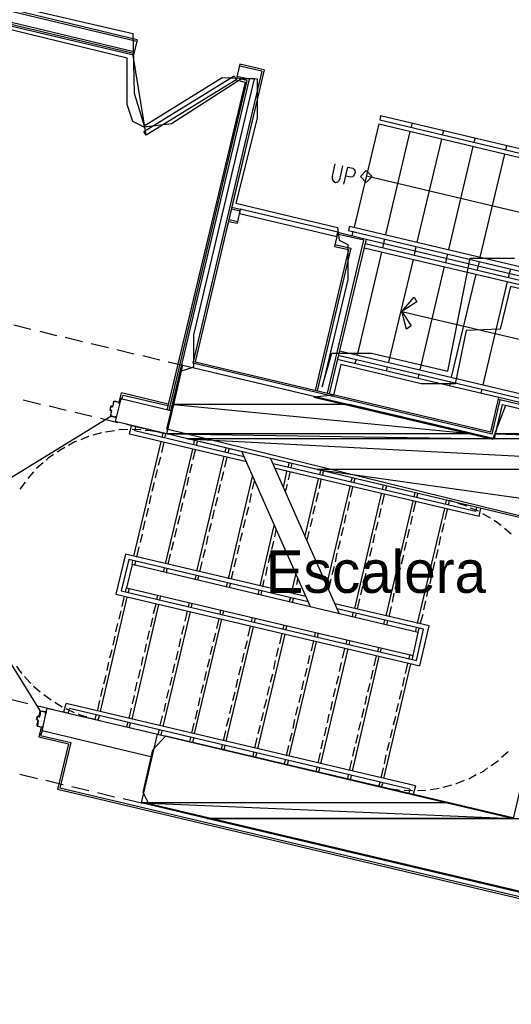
# Model space of a CAD drawing. Header units: feet. Extents: x -79 to 198, y -22 to 181.
# Tile 620 of 656: x 93 to 107, y 99 to 127. Entities that reach past the tile are written whole.
import ezdxf
from ezdxf.enums import TextEntityAlignment as Align

# ---------------------------------------------------------------- set-up
doc = ezdxf.new("R2010")
doc.units = ezdxf.units.FT
for name, color, linetype in [('A-AREA-COMUN', 252, 'CONTINUOUS'), ('A-AREA-UNIDAD', 30, 'CONTINUOUS'), ('A-LINEA', 7, 'CONTINUOUS'), ('A-MURO-CONCRETO', 8, 'CONTINUOUS'), ('A-NOMBRE-ESPACIO', 2, 'CONTINUOUS')]:
    doc.layers.add(name, color=color, linetype=linetype)

msp = doc.modelspace()

# ---------------------------------------------------------------- linework, layer by layer
at = {"layer": 'A-AREA-COMUN'}
for points in [[(108.992, 112.3378), (97.28, 115.2178), (97.68, 116.8533), (98.048, 116.9778), (98.048, 117.8844), (99.76, 125.1378), (99.392, 125.1378), (97.408, 123.8578), (96.64, 123.7689), (96.32, 123.9289), (96.16, 124.4089), (96.16, 125.7244), (92.64, 126.5778)], [(109.408, 101.6178), (96.768, 104.6044), (96.608, 104.9244), (96.88, 106.1333), (97.248, 106.5244), (107.072, 104.2133)]]:
    msp.add_lwpolyline(points, dxfattribs=at)
msp.add_lwpolyline([(109.088, 117.2089), (108.4, 117.4044), (108.512, 118.8978), (107.008, 119.2533), (106.72, 118.0444), (105.76, 118.0089), (105.44, 116.4978), (104.48, 116.4978), (102.208, 117.0489), (102, 116.1778), (101.44, 116.1244), (106.512, 114.9333), (106.88, 115.8933), (108.88, 115.4133)], close=True, dxfattribs=at)
at = {"layer": 'A-AREA-UNIDAD'}
msp.add_lwpolyline([(93.088, 127.1644), (96.32, 126.4178), (96.352, 124.7289), (96.64, 123.8044), (98.848, 125.1733), (99.84, 125.1378), (99.84, 124.0178), (99.232, 121.6178), (102.112, 120.9244), (102.16, 120.5689), (102.4, 120.4444), (102.4, 119.4489), (101.68, 116.4089), (101.952, 117.3689), (103.072, 117.3689), (105.232, 116.8533), (105.872, 120.0533), (107.12, 120.0533)], dxfattribs=at)
at = {"layer": 'A-LINEA'}
for p, q in [((96.4267, 126.1911), (92.7467, 127.0711)), ((96.44, 126.2444), (92.76, 127.1244)), ((96.3333, 125.8044), (92.6533, 126.6711)), ((96.3333, 125.8578), (92.6667, 126.7244)), ((96.3467, 125.8978), (92.68, 126.7778)), ((96.44, 126.2444), (96.3333, 125.8044)), ((96.3215, 125.7997), (96.6888, 123.5368)), ((99.3467, 125.5511), (99.24, 125.1111)), ((100.04, 125.3911), (99.3467, 125.5511)), ((99.9733, 125.3511), (99.3467, 125.4978)), ((99.9733, 125.3511), (98.0133, 117.0844)), ((100.04, 125.3911), (99.16, 121.6578)), ((99.5467, 125.0844), (97.3333, 115.7378)), ((99.6133, 125.1244), (97.3867, 115.7244)), ((99.5467, 125.0844), (99.2533, 125.1644)), ((99.6133, 125.1244), (99.2667, 125.2044)), ((99.92, 124.9111), (98.8667, 120.4311)), ((103.3333, 124.0978), (103.3067, 123.9778)), ((103.3333, 124.0978), (114.76, 121.3778)), ((103.28, 123.8578), (102.5867, 120.9378)), ((103.28, 123.8578), (114.4667, 121.1911)), ((103.3067, 123.9778), (114.6133, 121.2844)), ((104.2267, 123.8844), (104.2, 123.7644)), ((104.16, 123.6444), (103.4667, 120.7244)), ((105.12, 123.6711), (105.08, 123.5511)), ((105.0533, 123.4311), (104.36, 120.5111)), ((106.0133, 123.4578), (105.9733, 123.3378)), ((105.9467, 123.2178), (105.2533, 120.2978)), ((106.84, 123.0044), (106.1467, 120.0844)), ((106.8933, 123.2444), (106.8667, 123.1244)), ((102.9333, 122.3911), (112.6267, 120.0844)), ((99.16, 121.6578), (98.08, 117.1244)), ((99.3467, 121.3911), (99.1067, 121.4444)), ((99.12, 121.4978), (99.36, 121.4444)), ((99.36, 121.4444), (99.2667, 121.0444)), ((99.0267, 121.0978), (99.2667, 121.0444)), ((99.04, 121.1511), (99.28, 121.0978)), ((102.12, 120.7911), (102.0267, 120.3911)), ((102.12, 120.7911), (102.92, 120.5911)), ((102.4533, 120.9644), (102.4267, 120.8444)), ((102.4267, 120.8444), (110.6933, 118.8711)), ((102.4533, 120.9644), (110.8533, 118.9644)), ((102.5467, 120.8178), (102.52, 120.6844)), ((101.8267, 116.2311), (102.8533, 120.5644)), ((102.92, 120.5911), (101.88, 116.2178)), ((102.8533, 120.5644), (102.1067, 120.7378)), ((102.8933, 120.4711), (110.64, 118.6311)), ((102.92, 120.5911), (110.5467, 118.7778)), ((103.44, 120.6044), (103.3867, 120.3511)), ((102.4267, 120.2978), (101.48, 116.3111)), ((102.4933, 120.3378), (101.5333, 116.2978)), ((102.0267, 120.3911), (102.4267, 120.2978)), ((102.04, 120.4444), (102.4933, 120.3378)), ((103.36, 120.2311), (102.6667, 117.3111)), ((102.8667, 120.3511), (110.7333, 118.4844)), ((104.3333, 120.3911), (104.28, 120.1511)), ((104.2533, 120.0178), (103.56, 117.1111)), ((105.2267, 120.1778), (105.1733, 119.9378)), ((106.12, 119.9644), (106.0667, 119.7244)), ((105.1333, 119.8178), (104.44, 116.8978)), ((107.0133, 119.7511), (106.9467, 119.5111)), ((106.0267, 119.6044), (105.3333, 116.6844)), ((106.92, 119.3911), (106.2267, 116.4711)), ((92.9467, 118.1644), (93.4267, 118.0444)), ((92.9467, 118.1644), (93.4267, 118.0444)), ((93.68, 117.9911), (94.16, 117.8711)), ((93.68, 117.9911), (94.16, 117.8711)), ((94.4, 117.8178), (94.8933, 117.6978)), ((94.4, 117.8178), (94.8933, 117.6978)), ((95.1333, 117.6444), (95.6267, 117.5244)), ((95.1333, 117.6444), (95.6267, 117.5244)), ((95.8667, 117.4711), (96.3467, 117.3511)), ((95.8667, 117.4711), (96.3467, 117.3511)), ((102.1733, 117.4311), (112.96, 114.8711)), ((96.6, 117.2978), (97.08, 117.1778)), ((96.6, 117.2978), (97.08, 117.1778)), ((97.32, 117.1244), (97.7333, 117.0311)), ((97.32, 117.1244), (97.7333, 117.0311)), ((98.08, 117.1244), (106.4533, 115.1378)), ((106.68, 116.1111), (102.1067, 117.1911)), ((102.1333, 117.3111), (113.0533, 114.7244)), ((102.64, 117.1911), (102.6, 117.0711)), ((106.4933, 115.0711), (98.0133, 117.0844)), ((103.52, 116.9778), (103.4933, 116.8578)), ((104.4133, 116.7778), (104.3867, 116.6444)), ((105.3067, 116.5644), (105.28, 116.4444)), ((106.2, 116.3511), (106.1733, 116.2311)), ((93.2133, 116.0444), (93.7067, 115.9244)), ((93.2133, 116.0444), (93.7067, 115.9244)), ((95.9733, 116.0711), (95.8133, 115.4311)), ((95.9733, 116.0711), (95.8133, 115.4311)), ((95.9333, 115.9644), (96, 116.2444)), ((97.4267, 115.7244), (95.9733, 116.0711)), ((97.4267, 115.7244), (95.9733, 116.0711)), ((97.32, 115.9244), (96, 116.2444)), ((106.4533, 115.1378), (106.68, 116.1111)), ((106.4933, 115.0711), (106.72, 116.0444)), ((114.76, 114.1244), (106.6667, 116.0578)), ((114.8267, 114.1644), (106.68, 116.1111)), ((93.9467, 115.8711), (94.4267, 115.7511)), ((93.9467, 115.8711), (94.4267, 115.7511)), ((95.68, 115.8578), (95.6667, 115.7644)), ((95.68, 115.8578), (95.6667, 115.7644)), ((95.6667, 115.7511), (95.7067, 115.7511)), ((95.6667, 115.7511), (95.7067, 115.7511)), ((95.68, 115.7644), (95.68, 115.7644)), ((95.68, 115.7644), (95.68, 115.7644)), ((95.7067, 115.7378), (95.68, 115.5911)), ((95.7067, 115.7378), (95.68, 115.5911)), ((95.7333, 115.8578), (95.6933, 115.8711)), ((95.7333, 115.8578), (95.6933, 115.8711)), ((95.6933, 115.8578), (95.6933, 115.8578)), ((95.6933, 115.8578), (95.6933, 115.8578)), ((95.6933, 115.7378), (95.6933, 115.7378)), ((95.6933, 115.7378), (95.6933, 115.7378)), ((95.7195, 115.7265), (95.7046, 115.7506)), ((95.7195, 115.7265), (95.7046, 115.7506)), ((95.7333, 115.8711), (95.7333, 115.8711)), ((95.7333, 115.8711), (95.7333, 115.8711)), ((95.7354, 115.845), (95.7595, 115.8598)), ((95.7354, 115.845), (95.7595, 115.8598)), ((95.7733, 116.0044), (95.7467, 115.8711)), ((95.7733, 116.0044), (95.7467, 115.8711)), ((95.7867, 116.0044), (95.7867, 116.0044)), ((95.7867, 116.0044), (95.7867, 116.0044)), ((92.0775, 113.3648), (95.6926, 115.5856)), ((92.0775, 113.3648), (95.6926, 115.5856)), ((94.68, 115.6978), (95.16, 115.5778)), ((94.68, 115.6978), (95.16, 115.5778)), ((95.4, 115.5244), (95.8933, 115.4044)), ((95.4, 115.5244), (95.8933, 115.4044)), ((95.6933, 115.5911), (95.6933, 115.5911)), ((95.6933, 115.5911), (95.6933, 115.5911)), ((97.28, 115.0844), (95.8133, 115.4311)), ((97.28, 115.0844), (95.8133, 115.4311)), ((96.1733, 115.2044), (95.92, 115.1911)), ((96.1733, 115.2044), (95.92, 115.1911)), ((96.1333, 115.3511), (96.6267, 115.2311)), ((96.1333, 115.3511), (96.6267, 115.2311)), ((96.2267, 115.0711), (96.28, 115.3111)), ((96.2267, 115.0711), (96.28, 115.3111)), ((96.4, 115.2844), (96.28, 115.3111)), ((96.4, 115.2844), (96.28, 115.3111)), ((96.3733, 115.1644), (96.4, 115.2844)), ((96.3733, 115.1644), (96.4, 115.2844)), ((96.8667, 115.1778), (97.28, 115.0844)), ((96.8667, 115.1778), (97.28, 115.0844)), ((95.4267, 115.1111), (95.1867, 115.0444)), ((95.4267, 115.1111), (95.1867, 115.0444)), ((95.8, 115.1644), (95.5467, 115.1244)), ((95.8, 115.1644), (95.5467, 115.1244)), ((99.5333, 114.2844), (96.2267, 115.0711)), ((99.5333, 114.2844), (96.2267, 115.0711)), ((99.4667, 114.4311), (96.3733, 115.1644)), ((99.4667, 114.4311), (96.3733, 115.1644)), ((97.1733, 115.0978), (97.04, 115.1244)), ((97.1733, 115.0978), (97.04, 115.1244)), ((97.1467, 114.9778), (97.1733, 115.0978)), ((97.1467, 114.9778), (97.1733, 115.0978)), ((97.2267, 114.9644), (97.2533, 115.0844)), ((97.2267, 114.9644), (97.2533, 115.0844)), ((98.04, 114.7778), (98.0667, 114.8978)), ((98.04, 114.7778), (98.0667, 114.8978)), ((96.3467, 111.6178), (97.12, 114.8578)), ((96.3467, 111.6178), (97.12, 114.8578)), ((97.1333, 114.5511), (97.2, 114.8444)), ((97.1333, 114.5511), (97.2, 114.8444)), ((97.24, 111.4044), (98.0133, 114.6444)), ((97.24, 111.4044), (98.0133, 114.6444)), ((98.0267, 114.3511), (98.0933, 114.6311)), ((98.0267, 114.3511), (98.0933, 114.6311)), ((98.12, 114.7511), (98.1467, 114.8711)), ((98.12, 114.7511), (98.1467, 114.8711)), ((98.9333, 114.5644), (98.96, 114.6844)), ((98.9333, 114.5644), (98.96, 114.6844)), ((99.0133, 114.5378), (99.04, 114.6578)), ((99.0133, 114.5378), (99.04, 114.6578)), ((97.04, 114.1911), (97.1067, 114.4311)), ((97.04, 114.1911), (97.1067, 114.4311)), ((98.1333, 111.1911), (98.9067, 114.4444)), ((98.1333, 111.1911), (98.9067, 114.4444)), ((98.92, 114.1378), (98.9867, 114.4178)), ((98.92, 114.1378), (98.9867, 114.4178)), ((101.3467, 110.1778), (99.4, 114.5778)), ((101.3467, 110.1778), (99.4, 114.5778)), ((102.1733, 109.9778), (100.2267, 114.3778)), ((102.1733, 109.9778), (100.2267, 114.3778)), ((96.96, 113.8311), (97.0133, 114.0711)), ((96.96, 113.8311), (97.0133, 114.0711)), ((97.9333, 113.9778), (98, 114.2311)), ((97.9333, 113.9778), (98, 114.2311)), ((106.0267, 112.8844), (100.2933, 114.2311)), ((106.0267, 112.8844), (100.2933, 114.2311)), ((106.12, 112.7378), (100.36, 114.0978)), ((106.12, 112.7378), (100.36, 114.0978)), ((100.72, 114.1378), (100.7467, 114.2578)), ((100.72, 114.1378), (100.7467, 114.2578)), ((100.8, 114.1244), (100.8267, 114.2444)), ((100.8, 114.1244), (100.8267, 114.2444)), ((93.5067, 114.0044), (93.3467, 113.8178)), ((93.5067, 114.0044), (93.3467, 113.8178)), ((97.8533, 113.6178), (97.9067, 113.8578)), ((97.8533, 113.6178), (97.9067, 113.8578)), ((98.8267, 113.7644), (98.8933, 114.0178)), ((98.8267, 113.7644), (98.8933, 114.0178)), ((99.0267, 110.9778), (99.7067, 113.8711)), ((99.0267, 110.9778), (99.7067, 113.8711)), ((100.5867, 113.5644), (100.68, 114.0178)), ((100.5867, 113.5644), (100.68, 114.0178)), ((100.72, 113.7778), (100.7733, 113.9911)), ((100.72, 113.7778), (100.7733, 113.9911)), ((101.2, 112.1911), (101.5733, 113.8044)), ((101.2, 112.1911), (101.5733, 113.8044)), ((101.6, 113.5378), (101.6533, 113.7911)), ((101.6, 113.5378), (101.6533, 113.7911)), ((101.6133, 113.9244), (101.64, 114.0444)), ((101.6133, 113.9244), (101.64, 114.0444)), ((101.6933, 113.9111), (101.72, 114.0311)), ((101.6933, 113.9111), (101.72, 114.0311)), ((102.4933, 113.7111), (102.5333, 113.8444)), ((102.4933, 113.7111), (102.5333, 113.8444)), ((102.5733, 113.6978), (102.6133, 113.8178)), ((102.5733, 113.6978), (102.6133, 113.8178)), ((93.2667, 113.7111), (93.12, 113.5111)), ((93.2667, 113.7111), (93.12, 113.5111)), ((96.8667, 113.4578), (96.9333, 113.7111)), ((96.8667, 113.4578), (96.9333, 113.7111)), ((98.7467, 113.4044), (98.8, 113.6444)), ((98.7467, 113.4044), (98.8, 113.6444)), ((99.7067, 113.5111), (99.76, 113.7378)), ((99.7067, 113.5111), (99.76, 113.7378)), ((100.64, 113.4444), (100.6933, 113.6578)), ((100.64, 113.4444), (100.6933, 113.6578)), ((101.8133, 110.8044), (102.4667, 113.5911)), ((101.8133, 110.8044), (102.4667, 113.5911)), ((102.48, 113.2844), (102.5467, 113.5778)), ((102.48, 113.2844), (102.5467, 113.5778)), ((103.3867, 113.5111), (103.4133, 113.6311)), ((103.3867, 113.5111), (103.4133, 113.6311)), ((103.4667, 113.4844), (103.5067, 113.6044)), ((103.4667, 113.4844), (103.5067, 113.6044)), ((96.7867, 113.0978), (96.84, 113.3378)), ((96.7867, 113.0978), (96.84, 113.3378)), ((97.76, 113.2578), (97.8267, 113.4978)), ((97.76, 113.2578), (97.8267, 113.4978)), ((98.6533, 113.0444), (98.72, 113.2844)), ((98.6533, 113.0444), (98.72, 113.2844)), ((99.6267, 113.1378), (99.68, 113.3911)), ((99.6267, 113.1378), (99.68, 113.3911)), ((101.5067, 113.1644), (101.5733, 113.4178)), ((101.5067, 113.1644), (101.5733, 113.4178)), ((102.6, 110.1378), (103.36, 113.3778)), ((102.6, 110.1378), (103.36, 113.3778)), ((103.3733, 113.0844), (103.44, 113.3644)), ((103.3733, 113.0844), (103.44, 113.3644)), ((104.28, 113.2978), (104.3067, 113.4178)), ((104.28, 113.2978), (104.3067, 113.4178)), ((104.36, 113.2711), (104.3867, 113.3911)), ((104.36, 113.2711), (104.3867, 113.3911)), ((96.7067, 112.7378), (96.76, 112.9778)), ((96.7067, 112.7378), (96.76, 112.9778)), ((97.68, 112.8844), (97.7333, 113.1244)), ((97.68, 112.8844), (97.7333, 113.1244)), ((99.5333, 112.7778), (99.6, 113.0178)), ((99.5333, 112.7778), (99.6, 113.0178)), ((101.4267, 112.8044), (101.48, 113.0444)), ((101.4267, 112.8044), (101.48, 113.0444)), ((102.4, 112.9111), (102.4533, 113.1644)), ((102.4, 112.9111), (102.4533, 113.1644)), ((103.2933, 112.7111), (103.3467, 112.9644)), ((103.2933, 112.7111), (103.3467, 112.9644)), ((103.4933, 109.9244), (104.2533, 113.1778)), ((103.4933, 109.9244), (104.2533, 113.1778)), ((104.2667, 112.8711), (104.3333, 113.1511)), ((104.2667, 112.8711), (104.3333, 113.1511)), ((104.3733, 109.7111), (105.1467, 112.9644)), ((104.3733, 109.7111), (105.1467, 112.9644)), ((105.1733, 113.0844), (105.2, 113.2044)), ((105.1733, 113.0844), (105.2, 113.2044)), ((105.2533, 113.0578), (105.28, 113.1911)), ((105.2533, 113.0578), (105.28, 113.1911)), ((105.4133, 113.1511), (105.28, 113.1911)), ((105.4133, 113.1511), (105.28, 113.1911)), ((106.0267, 112.8844), (106.0533, 113.0044)), ((106.0267, 112.8844), (106.0533, 113.0044)), ((106.12, 112.7378), (106.1733, 112.9778)), ((106.12, 112.7378), (106.1733, 112.9778)), ((97.5867, 112.5244), (97.6533, 112.7644)), ((97.5867, 112.5244), (97.6533, 112.7644)), ((98.5733, 112.6711), (98.6267, 112.9244)), ((98.5733, 112.6711), (98.6267, 112.9244)), ((101.3467, 112.4444), (101.4, 112.6844)), ((101.3467, 112.4444), (101.4, 112.6844)), ((102.3067, 112.5511), (102.36, 112.7911)), ((102.3067, 112.5511), (102.36, 112.7911)), ((104.1867, 112.5111), (104.24, 112.7511)), ((104.1867, 112.5111), (104.24, 112.7511)), ((105.16, 112.6578), (105.2267, 112.9378)), ((105.16, 112.6578), (105.2267, 112.9378)), ((106.44, 112.6978), (106.2267, 112.8178)), ((106.44, 112.6978), (106.2267, 112.8178)), ((96.6133, 112.3644), (96.6667, 112.6178)), ((96.6133, 112.3644), (96.6667, 112.6178)), ((97.5067, 112.1511), (97.56, 112.4044)), ((97.5067, 112.1511), (97.56, 112.4044)), ((98.48, 112.3111), (98.5467, 112.5511)), ((98.48, 112.3111), (98.5467, 112.5511)), ((99.4533, 112.4178), (99.5067, 112.6578)), ((99.4533, 112.4178), (99.5067, 112.6578)), ((99.92, 110.7778), (100.32, 112.4844)), ((99.92, 110.7778), (100.32, 112.4844)), ((102.2267, 112.1911), (102.28, 112.4311)), ((102.2267, 112.1911), (102.28, 112.4311)), ((103.2, 112.3511), (103.2667, 112.5911)), ((103.2, 112.3511), (103.2667, 112.5911)), ((105.08, 112.2978), (105.1333, 112.5378)), ((105.08, 112.2978), (105.1333, 112.5378)), ((106.7467, 112.4844), (106.5467, 112.6311)), ((106.7467, 112.4844), (106.5467, 112.6311)), ((107.0267, 112.2444), (106.84, 112.4044)), ((107.0267, 112.2444), (106.84, 112.4044)), ((96.5333, 112.0044), (96.5867, 112.2444)), ((96.5333, 112.0044), (96.5867, 112.2444)), ((98.4, 111.9511), (98.4533, 112.1911)), ((98.4, 111.9511), (98.4533, 112.1911)), ((99.36, 112.0444), (99.4267, 112.2844)), ((99.36, 112.0444), (99.4267, 112.2844)), ((100.3333, 112.1644), (100.3733, 112.3644)), ((100.3333, 112.1644), (100.3733, 112.3644)), ((101.2533, 112.0711), (101.3067, 112.3111)), ((101.2533, 112.0711), (101.3067, 112.3111)), ((103.12, 111.9911), (103.1733, 112.2311)), ((103.12, 111.9911), (103.1733, 112.2311)), ((104.0933, 112.1378), (104.1467, 112.3778)), ((104.0933, 112.1378), (104.1467, 112.3778)), ((104.9867, 111.9244), (105.04, 112.1778)), ((104.9867, 111.9244), (105.04, 112.1778)), ((96.4267, 111.5911), (96.4933, 111.8844)), ((96.4267, 111.5911), (96.4933, 111.8844)), ((97.4133, 111.7911), (97.48, 112.0311)), ((97.4133, 111.7911), (97.48, 112.0311)), ((99.28, 111.6844), (99.3333, 111.9244)), ((99.28, 111.6844), (99.3333, 111.9244)), ((100.2533, 111.8044), (100.3067, 112.0444)), ((100.2533, 111.8044), (100.3067, 112.0444)), ((102.1333, 111.8178), (102.2, 112.0578)), ((102.1333, 111.8178), (102.2, 112.0578)), ((103.0267, 111.6178), (103.0933, 111.8578)), ((103.0267, 111.6178), (103.0933, 111.8578)), ((104.0133, 111.7778), (104.0667, 112.0178)), ((104.0133, 111.7778), (104.0667, 112.0178)), ((97.32, 111.3911), (97.3867, 111.6711)), ((97.32, 111.3911), (97.3867, 111.6711)), ((98.3067, 111.5778), (98.3733, 111.8178)), ((98.3067, 111.5778), (98.3733, 111.8178)), ((99.1867, 111.3111), (99.2533, 111.5644)), ((99.1867, 111.3111), (99.2533, 111.5644)), ((100.16, 111.4311), (100.2133, 111.6844)), ((100.16, 111.4311), (100.2133, 111.6844)), ((102.0533, 111.4578), (102.1067, 111.6978)), ((102.0533, 111.4578), (102.1067, 111.6978)), ((103.92, 111.4044), (103.9867, 111.6578)), ((103.92, 111.4044), (103.9867, 111.6578)), ((104.9067, 111.5644), (104.96, 111.8044)), ((104.9067, 111.5644), (104.96, 111.8044)), ((96.2933, 111.3778), (96.32, 111.4978)), ((96.2933, 111.3778), (96.32, 111.4978)), ((96.3733, 111.3511), (96.4, 111.4711)), ((96.3733, 111.3511), (96.4, 111.4711)), ((97.1867, 111.1644), (97.2133, 111.2844)), ((97.1867, 111.1644), (97.2133, 111.2844)), ((97.2667, 111.1378), (97.2933, 111.2711)), ((97.2667, 111.1378), (97.2933, 111.2711)), ((98.2133, 111.1778), (98.28, 111.4578)), ((98.2133, 111.1778), (98.28, 111.4578)), ((100.08, 111.0711), (100.1333, 111.3111)), ((100.08, 111.0711), (100.1333, 111.3111)), ((101.96, 111.0978), (102.0267, 111.3378)), ((101.96, 111.0978), (102.0267, 111.3378)), ((102.9467, 111.2578), (103, 111.4978)), ((102.9467, 111.2578), (103, 111.4978)), ((103.84, 111.0444), (103.8933, 111.2844)), ((103.84, 111.0444), (103.8933, 111.2844)), ((104.8133, 111.2044), (104.8667, 111.4444)), ((104.8133, 111.2044), (104.8667, 111.4444)), ((98.08, 110.9511), (98.1067, 111.0711)), ((98.08, 110.9511), (98.1067, 111.0711)), ((98.16, 110.9378), (98.1867, 111.0578)), ((98.16, 110.9378), (98.1867, 111.0578)), ((99.1067, 110.9644), (99.16, 111.1911)), ((99.1067, 110.9644), (99.16, 111.1911)), ((100.8133, 110.5644), (100.9333, 111.0978)), ((100.8133, 110.5644), (100.9333, 111.0978)), ((102.8533, 110.8844), (102.92, 111.1378)), ((102.8533, 110.8844), (102.92, 111.1378)), ((104.7333, 110.8311), (104.7867, 111.0711)), ((104.7333, 110.8311), (104.7867, 111.0711)), ((93.7059, 107.2256), (91.4691, 110.8307)), ((93.7059, 107.2256), (91.4691, 110.8307)), ((96.1067, 110.6044), (96.1333, 110.7244)), ((96.1067, 110.6044), (96.1333, 110.7244)), ((96.1867, 110.5778), (96.2267, 110.7111)), ((96.1867, 110.5778), (96.2267, 110.7111)), ((98.9733, 110.7378), (99, 110.8578)), ((98.9733, 110.7378), (99, 110.8578)), ((99.0533, 110.7244), (99.08, 110.8444)), ((99.0533, 110.7244), (99.08, 110.8444)), ((100, 110.7511), (100.04, 110.9511)), ((100, 110.7511), (100.04, 110.9511)), ((100.96, 110.8178), (100.9867, 110.9644)), ((100.96, 110.8178), (100.9867, 110.9644)), ((101.8667, 110.6711), (101.9333, 110.9644)), ((101.8667, 110.6711), (101.9333, 110.9644)), ((102.7733, 110.5244), (102.8267, 110.7644)), ((102.7733, 110.5244), (102.8267, 110.7644)), ((103.7467, 110.6844), (103.8133, 110.9244)), ((103.7467, 110.6844), (103.8133, 110.9244)), ((104.64, 110.4711), (104.6933, 110.7111)), ((104.64, 110.4711), (104.6933, 110.7111)), ((95.4, 107.2178), (96.16, 110.4578)), ((95.4, 107.2178), (96.16, 110.4578)), ((96.0133, 110.1911), (96.08, 110.4844)), ((96.0133, 110.1911), (96.08, 110.4844)), ((97, 110.3911), (97.0267, 110.5111)), ((97, 110.3911), (97.0267, 110.5111)), ((97.08, 110.3778), (97.1067, 110.4978)), ((97.08, 110.3778), (97.1067, 110.4978)), ((99.8667, 110.5244), (99.8933, 110.6444)), ((99.8667, 110.5244), (99.8933, 110.6444)), ((99.9467, 110.5111), (99.9733, 110.6311)), ((99.9467, 110.5111), (99.9733, 110.6311)), ((100.7467, 110.3244), (100.7867, 110.4444)), ((100.7467, 110.3244), (100.7867, 110.4444)), ((100.8933, 110.5378), (100.9333, 110.6978)), ((100.8933, 110.5378), (100.9333, 110.6978)), ((103.6667, 110.3111), (103.72, 110.5644)), ((103.6667, 110.3111), (103.72, 110.5644)), ((96.2933, 107.0044), (97.0533, 110.2444)), ((96.2933, 107.0044), (97.0533, 110.2444)), ((96.9067, 109.9911), (96.9733, 110.2711)), ((96.9067, 109.9911), (96.9733, 110.2711)), ((97.8933, 110.1778), (97.92, 110.2978)), ((97.8933, 110.1778), (97.92, 110.2978)), ((97.9733, 110.1644), (98, 110.2844)), ((97.9733, 110.1644), (98, 110.2844)), ((100.84, 110.2978), (100.8667, 110.4178)), ((100.84, 110.2978), (100.8667, 110.4178)), ((102.68, 110.1244), (102.7467, 110.4044)), ((102.68, 110.1244), (102.7467, 110.4044)), ((103.5733, 109.9111), (103.64, 110.1911)), ((103.5733, 109.9111), (103.64, 110.1911)), ((104.56, 110.0978), (104.6133, 110.3511)), ((104.56, 110.0978), (104.6133, 110.3511)), ((95.9333, 109.8311), (95.9867, 110.0711)), ((95.9333, 109.8311), (95.9867, 110.0711)), ((97.1733, 106.7911), (97.9467, 110.0444)), ((97.1733, 106.7911), (97.9467, 110.0444)), ((97.8, 109.7778), (97.8667, 110.0578)), ((97.8, 109.7778), (97.8667, 110.0578)), ((98.7867, 109.9644), (98.8133, 110.0978)), ((98.7867, 109.9644), (98.8133, 110.0978)), ((98.8667, 109.9511), (98.8933, 110.0711)), ((98.8667, 109.9511), (98.8933, 110.0711)), ((99.68, 109.7644), (99.7067, 109.8844)), ((99.68, 109.7644), (99.7067, 109.8844)), ((102.5333, 109.8978), (102.56, 110.0178)), ((102.5333, 109.8978), (102.56, 110.0178)), ((102.6133, 109.8711), (102.6533, 110.0044)), ((102.6133, 109.8711), (102.6533, 110.0044)), ((104.4533, 109.6978), (104.5333, 109.9778)), ((104.4533, 109.6978), (104.5333, 109.9778)), ((95.84, 109.4711), (95.8933, 109.7111)), ((95.84, 109.4711), (95.8933, 109.7111)), ((96.8267, 109.6178), (96.88, 109.8711)), ((96.8267, 109.6178), (96.88, 109.8711)), ((97.7067, 109.4044), (97.7733, 109.6578)), ((97.7067, 109.4044), (97.7733, 109.6578)), ((98.0667, 106.5911), (98.84, 109.8311)), ((98.0667, 106.5911), (98.84, 109.8311)), ((98.6933, 109.5644), (98.76, 109.8444)), ((98.6933, 109.5644), (98.76, 109.8444)), ((98.96, 106.3778), (99.7333, 109.6178)), ((98.96, 106.3778), (99.7333, 109.6178)), ((99.5867, 109.3511), (99.6533, 109.6311)), ((99.5867, 109.3511), (99.6533, 109.6311)), ((99.76, 109.7378), (99.7867, 109.8578)), ((99.76, 109.7378), (99.7867, 109.8578)), ((100.5733, 109.5511), (100.6, 109.6711)), ((100.5733, 109.5511), (100.6, 109.6711)), ((100.6533, 109.5244), (100.68, 109.6444)), ((100.6533, 109.5244), (100.68, 109.6444)), ((103.4267, 109.6844), (103.4533, 109.8044)), ((103.4267, 109.6844), (103.4533, 109.8044)), ((103.5067, 109.6711), (103.5333, 109.7911)), ((103.5067, 109.6711), (103.5333, 109.7911)), ((95.76, 109.0978), (95.8133, 109.3511)), ((95.76, 109.0978), (95.8133, 109.3511)), ((96.7333, 109.2578), (96.7867, 109.4978)), ((96.7333, 109.2578), (96.7867, 109.4978)), ((98.6, 109.2044), (98.6667, 109.4444)), ((98.6, 109.2044), (98.6667, 109.4444)), ((99.8533, 106.1644), (100.6267, 109.4044)), ((99.8533, 106.1644), (100.6267, 109.4044)), ((100.48, 109.1378), (100.5467, 109.4311)), ((100.48, 109.1378), (100.5467, 109.4311)), ((101.4667, 109.3378), (101.4933, 109.4578)), ((101.4667, 109.3378), (101.4933, 109.4578)), ((101.5467, 109.3111), (101.5733, 109.4444)), ((101.5467, 109.3111), (101.5733, 109.4444)), ((104.32, 109.4711), (104.3467, 109.5911)), ((104.32, 109.4711), (104.3467, 109.5911)), ((104.4, 109.4578), (104.4267, 109.5778)), ((104.4, 109.4578), (104.4267, 109.5778)), ((96.6533, 108.8978), (96.7067, 109.1378)), ((96.6533, 108.8978), (96.7067, 109.1378)), ((97.6267, 109.0444), (97.68, 109.2844)), ((97.6267, 109.0444), (97.68, 109.2844)), ((98.52, 108.8311), (98.5733, 109.0711)), ((98.52, 108.8311), (98.5733, 109.0711)), ((99.4933, 108.9911), (99.56, 109.2311)), ((99.4933, 108.9911), (99.56, 109.2311)), ((100.7467, 105.9511), (101.52, 109.1911)), ((100.7467, 105.9511), (101.52, 109.1911)), ((101.3733, 108.9378), (101.44, 109.2178)), ((101.3733, 108.9378), (101.44, 109.2178)), ((102.36, 109.1244), (102.3867, 109.2444)), ((102.36, 109.1244), (102.3867, 109.2444)), ((102.44, 109.1111), (102.4667, 109.2311)), ((102.44, 109.1111), (102.4667, 109.2311)), ((95.6667, 108.7378), (95.7333, 108.9778)), ((95.6667, 108.7378), (95.7333, 108.9778)), ((96.56, 108.5244), (96.6133, 108.7644)), ((96.56, 108.5244), (96.6133, 108.7644)), ((97.5467, 108.6844), (97.6, 108.9244)), ((97.5467, 108.6844), (97.6, 108.9244)), ((99.4133, 108.6178), (99.4667, 108.8711)), ((99.4133, 108.6178), (99.4667, 108.8711)), ((100.3867, 108.7778), (100.44, 109.0178)), ((100.3867, 108.7778), (100.44, 109.0178)), ((101.28, 108.5644), (101.3333, 108.8044)), ((101.28, 108.5644), (101.3333, 108.8044)), ((101.64, 105.7378), (102.4133, 108.9911)), ((101.64, 105.7378), (102.4133, 108.9911)), ((102.2533, 108.7244), (102.32, 109.0044)), ((102.2533, 108.7244), (102.32, 109.0044)), ((102.5333, 105.5244), (103.2933, 108.7778)), ((102.5333, 105.5244), (103.2933, 108.7778)), ((103.1467, 108.5111), (103.2133, 108.7911)), ((103.1467, 108.5111), (103.2133, 108.7911)), ((103.2533, 108.9111), (103.28, 109.0311)), ((103.2533, 108.9111), (103.28, 109.0311)), ((103.3333, 108.8978), (103.36, 109.0178)), ((103.3333, 108.8978), (103.36, 109.0178)), ((104.1333, 108.6978), (104.1733, 108.8311)), ((104.1333, 108.6978), (104.1733, 108.8311)), ((104.2267, 108.6844), (104.2533, 108.8044)), ((104.2267, 108.6844), (104.2533, 108.8044)), ((95.5867, 108.3778), (95.64, 108.6178)), ((95.5867, 108.3778), (95.64, 108.6178)), ((97.4533, 108.3111), (97.5067, 108.5644)), ((97.4533, 108.3111), (97.5067, 108.5644)), ((98.4267, 108.4711), (98.4933, 108.7111)), ((98.4267, 108.4711), (98.4933, 108.7111)), ((99.32, 108.2578), (99.3867, 108.4978)), ((99.32, 108.2578), (99.3867, 108.4978)), ((100.3067, 108.4178), (100.36, 108.6578)), ((100.3067, 108.4178), (100.36, 108.6578)), ((102.1733, 108.3511), (102.2267, 108.6044)), ((102.1733, 108.3511), (102.2267, 108.6044)), ((103.4267, 105.3244), (104.1867, 108.5644)), ((103.4267, 105.3244), (104.1867, 108.5644)), ((104.04, 108.2978), (104.1067, 108.5778)), ((104.04, 108.2978), (104.1067, 108.5778)), ((95.4933, 108.0044), (95.56, 108.2444)), ((95.4933, 108.0044), (95.56, 108.2444)), ((96.48, 108.1644), (96.5333, 108.4044)), ((96.48, 108.1644), (96.5333, 108.4044)), ((98.3467, 108.0978), (98.4, 108.3511)), ((98.3467, 108.0978), (98.4, 108.3511)), ((100.2133, 108.0444), (100.28, 108.2844)), ((100.2133, 108.0444), (100.28, 108.2844)), ((101.2, 108.2044), (101.2533, 108.4444)), ((101.2, 108.2044), (101.2533, 108.4444)), ((102.08, 107.9911), (102.1467, 108.2311)), ((102.08, 107.9911), (102.1467, 108.2311)), ((103.0667, 108.1378), (103.12, 108.3911)), ((103.0667, 108.1378), (103.12, 108.3911)), ((93.5067, 107.9378), (93.6933, 107.7778)), ((93.5067, 107.9378), (93.6933, 107.7778)), ((96.3867, 107.7911), (96.44, 108.0444)), ((96.3867, 107.7911), (96.44, 108.0444)), ((97.3733, 107.9511), (97.4267, 108.1911)), ((97.3733, 107.9511), (97.4267, 108.1911)), ((98.2533, 107.7378), (98.32, 107.9778)), ((98.2533, 107.7378), (98.32, 107.9778)), ((99.24, 107.8978), (99.2933, 108.1378)), ((99.24, 107.8978), (99.2933, 108.1378)), ((100.1333, 107.6844), (100.1867, 107.9244)), ((100.1333, 107.6844), (100.1867, 107.9244)), ((101.1067, 107.8311), (101.16, 108.0844)), ((101.1067, 107.8311), (101.16, 108.0844)), ((102.9733, 107.7778), (103.04, 108.0178)), ((102.9733, 107.7778), (103.04, 108.0178)), ((103.96, 107.9378), (104.0133, 108.1778)), ((103.96, 107.9378), (104.0133, 108.1778)), ((93.8, 107.6978), (94, 107.5511)), ((93.8, 107.6978), (94, 107.5511)), ((95.4133, 107.6444), (95.4667, 107.8844)), ((95.4133, 107.6444), (95.4667, 107.8844)), ((96.3067, 107.4311), (96.36, 107.6711)), ((96.3067, 107.4311), (96.36, 107.6711)), ((97.28, 107.5911), (97.3333, 107.8311)), ((97.28, 107.5911), (97.3333, 107.8311)), ((99.1467, 107.5244), (99.2133, 107.7778)), ((99.1467, 107.5244), (99.2133, 107.7778)), ((101.0267, 107.4711), (101.08, 107.7111)), ((101.0267, 107.4711), (101.08, 107.7111)), ((102, 107.6311), (102.0533, 107.8711)), ((102, 107.6311), (102.0533, 107.8711)), ((102.8933, 107.4178), (102.9467, 107.6578)), ((102.8933, 107.4178), (102.9467, 107.6578)), ((103.8667, 107.5644), (103.9333, 107.8178)), ((103.8667, 107.5644), (103.9333, 107.8178)), ((92.8533, 107.5644), (93.3467, 107.4444)), ((92.8533, 107.5644), (93.3467, 107.4444)), ((93.5867, 107.3911), (94.0667, 107.2711)), ((93.5867, 107.3911), (94.0667, 107.2711)), ((94.1067, 107.4844), (94.32, 107.3511)), ((94.1067, 107.4844), (94.32, 107.3511)), ((94.36, 107.2044), (94.4267, 107.4444)), ((94.36, 107.2044), (94.4267, 107.4444)), ((104.32, 105.1111), (94.4267, 107.4444)), ((104.32, 105.1111), (94.4267, 107.4444)), ((95.32, 107.2311), (95.3867, 107.5244)), ((95.32, 107.2311), (95.3867, 107.5244)), ((97.2, 107.2178), (97.2533, 107.4578)), ((97.2, 107.2178), (97.2533, 107.4578)), ((98.1733, 107.3778), (98.2267, 107.6178)), ((98.1733, 107.3778), (98.2267, 107.6178)), ((99.0667, 107.1644), (99.12, 107.4044)), ((99.0667, 107.1644), (99.12, 107.4044)), ((100.04, 107.3111), (100.1067, 107.5644)), ((100.04, 107.3111), (100.1067, 107.5644)), ((101.92, 107.2578), (101.9733, 107.4978)), ((101.92, 107.2578), (101.9733, 107.4978)), ((103.7867, 107.2044), (103.84, 107.4444)), ((103.7867, 107.2044), (103.84, 107.4444)), ((93.6667, 107.0844), (93.6933, 107.2311)), ((93.6667, 107.0844), (93.6933, 107.2311)), ((93.8533, 107.1911), (93.8533, 107.1911)), ((93.8533, 107.1911), (93.8533, 107.1911)), ((94.32, 107.2178), (94.8, 107.0978)), ((94.32, 107.2178), (94.8, 107.0978)), ((94.4933, 107.1778), (94.52, 107.2978)), ((94.4933, 107.1778), (94.52, 107.2978)), ((104.16, 105.0178), (94.52, 107.2978)), ((104.16, 105.0178), (94.52, 107.2978)), ((95.2533, 106.9911), (95.28, 107.1111)), ((95.2533, 106.9911), (95.28, 107.1111)), ((95.3333, 106.9778), (95.3733, 107.0978)), ((95.3333, 106.9778), (95.3733, 107.0978)), ((96.2133, 107.0311), (96.28, 107.3111)), ((96.2133, 107.0311), (96.28, 107.3111)), ((97.0933, 106.8178), (97.16, 107.0978)), ((97.0933, 106.8178), (97.16, 107.0978)), ((98.0933, 107.0044), (98.1467, 107.2578)), ((98.0933, 107.0044), (98.1467, 107.2578)), ((99.96, 106.9511), (100.0133, 107.1911)), ((99.96, 106.9511), (100.0133, 107.1911)), ((100.9333, 107.1111), (100.9867, 107.3511)), ((100.9333, 107.1111), (100.9867, 107.3511)), ((101.8267, 106.8978), (101.88, 107.1378)), ((101.8267, 106.8978), (101.88, 107.1378)), ((102.8, 107.0444), (102.8667, 107.2978)), ((102.8, 107.0444), (102.8667, 107.2978)), ((93.5867, 106.9911), (93.6133, 107.0844)), ((93.5867, 106.9911), (93.6133, 107.0844)), ((93.6, 106.9911), (93.6, 106.9911)), ((93.6, 106.9911), (93.6, 106.9911)), ((93.6267, 106.9644), (93.6, 106.9778)), ((93.6267, 106.9644), (93.6, 106.9778)), ((93.6, 106.8178), (93.64, 106.9511)), ((93.6, 106.8178), (93.64, 106.9511)), ((93.6133, 107.0711), (93.6133, 107.0711)), ((93.6133, 107.0711), (93.6133, 107.0711)), ((93.6267, 106.9511), (93.6267, 106.9511)), ((93.6267, 106.9511), (93.6267, 106.9511)), ((93.6528, 106.9398), (93.6379, 106.9639)), ((93.6528, 106.9398), (93.6379, 106.9639)), ((93.6554, 107.0583), (93.6795, 107.0732)), ((93.6554, 107.0583), (93.6795, 107.0732)), ((95.04, 107.0444), (95.5333, 106.9244)), ((95.04, 107.0444), (95.5333, 106.9244)), ((95.1333, 107.0311), (95.2533, 106.9911)), ((95.1333, 107.0311), (95.2533, 106.9911)), ((95.7733, 106.8711), (96.2667, 106.7511)), ((95.7733, 106.8711), (96.2667, 106.7511)), ((96.1467, 106.7778), (96.1733, 106.8978)), ((96.1467, 106.7778), (96.1733, 106.8978)), ((96.2267, 106.7644), (96.2533, 106.8844)), ((96.2267, 106.7644), (96.2533, 106.8844)), ((97.9867, 106.6044), (98.0533, 106.8844)), ((97.9867, 106.6044), (98.0533, 106.8844)), ((98.9733, 106.8044), (99.04, 107.0444)), ((98.9733, 106.8044), (99.04, 107.0444)), ((99.8667, 106.5911), (99.9333, 106.8311)), ((99.8667, 106.5911), (99.9333, 106.8311)), ((100.8533, 106.7378), (100.9067, 106.9911)), ((100.8533, 106.7378), (100.9067, 106.9911)), ((102.72, 106.6844), (102.7733, 106.9244)), ((102.72, 106.6844), (102.7733, 106.9244)), ((103.6933, 106.8444), (103.76, 107.0844)), ((103.6933, 106.8444), (103.76, 107.0844)), ((93.72, 106.7778), (93.6533, 106.4978)), ((93.7467, 106.6711), (93.7067, 106.5378)), ((93.7067, 106.5378), (94.56, 106.3378)), ((93.7467, 106.7778), (93.7467, 106.7778)), ((93.7467, 106.7778), (93.7467, 106.7778)), ((96.5067, 106.6978), (97.0133, 106.5778)), ((96.5067, 106.6978), (97.0133, 106.5778)), ((97.04, 106.5778), (97.0667, 106.6978)), ((97.04, 106.5778), (97.0667, 106.6978)), ((97.12, 106.5511), (97.1467, 106.6711)), ((97.12, 106.5511), (97.1467, 106.6711)), ((98.88, 106.3911), (98.9467, 106.6711)), ((98.88, 106.3911), (98.9467, 106.6711)), ((100.76, 106.3778), (100.8267, 106.6178)), ((100.76, 106.3778), (100.8267, 106.6178)), ((101.7467, 106.5244), (101.8, 106.7778)), ((101.7467, 106.5244), (101.8, 106.7778)), ((102.6267, 106.3244), (102.6933, 106.5644)), ((102.6267, 106.3244), (102.6933, 106.5644)), ((103.6133, 106.4711), (103.6667, 106.7111)), ((103.6133, 106.4711), (103.6667, 106.7111)), ((93.6533, 106.4978), (94.4933, 106.2978)), ((94.4933, 106.2978), (94.1867, 105.0044)), ((94.56, 106.3378), (94.2533, 105.0444)), ((97.9333, 106.3644), (97.96, 106.4844)), ((97.9333, 106.3644), (97.96, 106.4844)), ((98.0133, 106.3378), (98.04, 106.4578)), ((98.0133, 106.3378), (98.04, 106.4578)), ((98.8267, 106.1511), (98.8533, 106.2711)), ((98.8267, 106.1511), (98.8533, 106.2711)), ((98.9067, 106.1244), (98.9333, 106.2578)), ((98.9067, 106.1244), (98.9333, 106.2578)), ((99.7733, 106.1778), (99.84, 106.4711)), ((99.7733, 106.1778), (99.84, 106.4711)), ((100.6667, 105.9644), (100.7333, 106.2578)), ((100.6667, 105.9644), (100.7333, 106.2578)), ((101.6533, 106.1644), (101.7067, 106.4044)), ((101.6533, 106.1644), (101.7067, 106.4044)), ((103.52, 106.1111), (103.5867, 106.3511)), ((103.52, 106.1111), (103.5867, 106.3511)), ((99.72, 105.9378), (99.7467, 106.0578)), ((99.72, 105.9378), (99.7467, 106.0578)), ((99.8, 105.9244), (99.8267, 106.0444)), ((99.8, 105.9244), (99.8267, 106.0444)), ((101.56, 105.7644), (101.6267, 106.0444)), ((101.56, 105.7644), (101.6267, 106.0444)), ((102.5467, 105.9511), (102.6, 106.2044)), ((102.5467, 105.9511), (102.6, 106.2044)), ((103.44, 105.7378), (103.4933, 105.9911)), ((103.44, 105.7378), (103.4933, 105.9911)), ((100.6133, 105.7244), (100.64, 105.8444)), ((100.6133, 105.7244), (100.64, 105.8444)), ((100.6933, 105.7111), (100.72, 105.8311)), ((100.6933, 105.7111), (100.72, 105.8311)), ((102.4533, 105.5511), (102.52, 105.8311)), ((102.4533, 105.5511), (102.52, 105.8311)), ((93.12, 105.4444), (93.6133, 105.3244)), ((93.12, 105.4444), (93.6133, 105.3244)), ((101.5067, 105.5111), (101.5333, 105.6444)), ((101.5067, 105.5111), (101.5333, 105.6444)), ((101.5867, 105.4978), (101.6133, 105.6178)), ((101.5867, 105.4978), (101.6133, 105.6178)), ((102.4, 105.3111), (102.4267, 105.4311)), ((102.4, 105.3111), (102.4267, 105.4311)), ((103.3467, 105.3378), (103.4133, 105.6178)), ((103.3467, 105.3378), (103.4133, 105.6178)), ((93.8533, 105.2711), (94.3467, 105.1511)), ((93.8533, 105.2711), (94.3467, 105.1511)), ((102.48, 105.2844), (102.5067, 105.4044)), ((102.48, 105.2844), (102.5067, 105.4044)), ((103.28, 105.0978), (103.32, 105.2178)), ((103.28, 105.0978), (103.32, 105.2178)), ((103.36, 105.0711), (103.4, 105.1911)), ((103.36, 105.0711), (103.4, 105.1911)), ((105.1067, 105.0711), (105.3467, 105.1378)), ((105.1067, 105.0711), (105.3467, 105.1378)), ((119.8667, 98.9244), (94.1867, 105.0044)), ((119.8267, 98.9911), (94.2533, 105.0444)), ((94.5867, 105.0978), (95.0667, 104.9778)), ((94.5867, 105.0978), (95.0667, 104.9778)), ((95.32, 104.9244), (95.8, 104.8044)), ((95.32, 104.9244), (95.8, 104.8044)), ((103.36, 105.0711), (103.5067, 105.0578)), ((103.36, 105.0711), (103.5067, 105.0578)), ((104.16, 105.0178), (104.1333, 104.8978)), ((104.16, 105.0178), (104.1333, 104.8978)), ((104.32, 105.1111), (104.2533, 104.8711)), ((104.32, 105.1111), (104.2533, 104.8711)), ((104.3733, 104.9778), (104.6133, 104.9911)), ((104.3733, 104.9778), (104.6133, 104.9911)), ((104.7467, 105.0044), (104.9867, 105.0444)), ((104.7467, 105.0044), (104.9867, 105.0444)), ((96.04, 104.7511), (96.56, 104.6311)), ((96.04, 104.7511), (96.56, 104.6311))]:
    msp.add_line(p, q, dxfattribs=at)
for points in [[(99.24, 125.1111), (96.6933, 123.5378), (96.6267, 123.6444), (99.1867, 125.2178), (99.24, 125.1111)], [(99.24, 125.1111), (99.4933, 125.0444), (97.28, 115.7511)], [(102.04, 122.7244), (101.96, 122.3778), (101.96, 122.2978), (101.9867, 122.2444), (102.0267, 122.2178), (102.0533, 122.2044), (102.12, 122.2178), (102.16, 122.2578), (102.1867, 122.3244), (102.2667, 122.6711)], [(102.2933, 122.1511), (102.4, 122.6311), (102.5467, 122.6044), (102.5867, 122.5644), (102.6, 122.5378), (102.6133, 122.4844), (102.5867, 122.4178), (102.56, 122.3778), (102.5467, 122.3644), (102.4933, 122.3511), (102.3467, 122.3778)], [(103.0933, 122.3711), (102.9267, 122.5378), (102.76, 122.3711), (102.9267, 122.2044), (103.0933, 122.3711)], [(99.3333, 121.3244), (102.0933, 120.6711), (102.12, 120.7911), (99.36, 121.4444), (99.3333, 121.3244)], [(103.9333, 118.5511), (111.8133, 116.6844), (112.6267, 120.0844)], [(104.0667, 118.0444), (103.9333, 118.5511), (104.28, 118.9511), (104.36, 118.8178), (103.9333, 118.5511), (104.2, 118.1378), (104.0667, 118.0444)], [(97.7333, 117.0311), (106.56, 114.9378), (106.7867, 115.9111), (114.5733, 114.0711), (113.88, 111.1511), (111.9333, 111.6178), (109.56, 101.5511), (96.56, 104.6311), (97.0133, 106.5778), (107.0933, 104.1911), (109.0133, 112.2978), (97.28, 115.0844), (97.7333, 117.0311)], [(97.7333, 117.0311), (106.56, 114.9378), (106.7867, 115.9111), (114.5733, 114.0711), (113.88, 111.1511), (111.9333, 111.6178), (109.56, 101.5511), (96.56, 104.6311), (97.0133, 106.5778), (107.0933, 104.1911), (109.0133, 112.2978), (97.28, 115.0844), (97.7333, 117.0311)], [(95.7867, 116.0178), (95.9333, 115.9778), (95.9333, 115.9778)], [(95.7867, 116.0178), (95.9333, 115.9778), (95.9333, 115.9778)], [(96, 116.0578), (96.04, 116.1778), (97.3067, 115.8844)], [(95.7067, 115.7511), (95.68, 115.7644), (95.6933, 115.8578), (95.72, 115.8444)], [(95.7067, 115.7511), (95.68, 115.7644), (95.6933, 115.8578), (95.72, 115.8444)], [(95.84, 115.5511), (95.84, 115.5778), (95.8267, 115.5511), (95.6933, 115.5911), (95.72, 115.7378)], [(95.84, 115.5511), (95.84, 115.5778), (95.8267, 115.5511), (95.6933, 115.5911), (95.72, 115.7378)], [(95.7467, 115.8578), (95.7867, 116.0044), (95.9333, 115.9778), (95.92, 115.9511), (95.9333, 115.9378), (95.9333, 115.9644)], [(95.7467, 115.8578), (95.7867, 116.0044), (95.9333, 115.9778), (95.92, 115.9511), (95.9333, 115.9378), (95.9333, 115.9644)], [(95.68, 115.5778), (95.8267, 115.5511), (95.8267, 115.5511)], [(95.68, 115.5778), (95.8267, 115.5511), (95.8267, 115.5511)], [(96.5467, 115.1911), (96.32, 115.2044), (96.2933, 115.2044)], [(96.5467, 115.1911), (96.32, 115.2044), (96.2933, 115.2044)], [(96.92, 115.1511), (96.7467, 115.1778), (96.6667, 115.1778)], [(96.92, 115.1511), (96.7467, 115.1778), (96.6667, 115.1778)], [(95.0667, 115.0044), (95.0533, 115.0044), (94.84, 114.9111)], [(95.0667, 115.0044), (95.0533, 115.0044), (94.84, 114.9111)], [(94.3867, 114.6978), (94.28, 114.6311), (94.1733, 114.5644)], [(94.3867, 114.6978), (94.28, 114.6311), (94.1733, 114.5644)], [(94.72, 114.8711), (94.6533, 114.8444), (94.4933, 114.7511)], [(94.72, 114.8711), (94.6533, 114.8444), (94.4933, 114.7511)], [(94.0667, 114.4978), (93.92, 114.3911), (93.8667, 114.3378)], [(94.0667, 114.4978), (93.92, 114.3911), (93.8667, 114.3378)], [(93.7733, 114.2578), (93.6, 114.1111), (93.5867, 114.0978)], [(93.7733, 114.2578), (93.6, 114.1111), (93.5867, 114.0978)], [(105.7733, 113.0311), (105.6933, 113.0578), (105.5333, 113.1111)], [(105.7733, 113.0311), (105.6933, 113.0578), (105.5333, 113.1111)], [(106.1067, 112.8844), (106.0933, 112.8978), (105.88, 112.9778)], [(106.1067, 112.8844), (106.0933, 112.8978), (105.88, 112.9778)], [(101.2133, 110.4711), (96.1067, 111.6711), (95.84, 110.5378), (104.44, 108.5111), (104.7067, 109.6444), (102.04, 110.2711)], [(101.2133, 110.4711), (96.1067, 111.6711), (95.84, 110.5378), (104.44, 108.5111), (104.7067, 109.6444), (102.04, 110.2711)], [(101.28, 110.3244), (96.2, 111.5244), (95.9867, 110.6311), (104.3467, 108.6578), (104.5467, 109.5511), (102.1067, 110.1244)], [(101.28, 110.3244), (96.2, 111.5244), (95.9867, 110.6311), (104.3467, 108.6578), (104.5467, 109.5511), (102.1067, 110.1244)], [(104.2533, 108.8044), (104.4, 109.4578), (96.2933, 111.3778), (96.1333, 110.7244), (104.2533, 108.8044)], [(104.2533, 108.8044), (104.4, 109.4578), (96.2933, 111.3778), (96.1333, 110.7244), (104.2533, 108.8044)], [(93.0267, 108.4978), (93.12, 108.3644), (93.1733, 108.2978)], [(93.0267, 108.4978), (93.12, 108.3644), (93.1733, 108.2978)], [(93.2533, 108.2044), (93.4133, 108.0311), (93.4267, 108.0178)], [(93.2533, 108.2044), (93.4133, 108.0311), (93.4267, 108.0178)], [(93.8667, 107.1911), (93.8533, 107.1644), (93.84, 107.1644), (93.8533, 107.1911), (93.7067, 107.2311), (93.68, 107.0844)], [(93.8667, 107.1911), (93.8533, 107.1644), (93.84, 107.1644), (93.8533, 107.1911), (93.7067, 107.2311), (93.68, 107.0844)], [(93.8533, 107.2044), (93.7067, 107.2311), (93.7067, 107.2311)], [(93.8533, 107.2044), (93.7067, 107.2311), (93.7067, 107.2311)], [(96.8667, 105.9244), (93.7467, 106.6711), (93.8933, 107.3111), (97.0133, 106.5778)], [(96.8667, 105.9244), (93.7467, 106.6711), (93.8933, 107.3111), (97.0133, 106.5778)], [(94.4267, 107.2978), (94.4533, 107.2844), (94.6533, 107.1911)], [(94.4267, 107.2978), (94.4533, 107.2844), (94.6533, 107.1911)], [(94.7733, 107.1511), (94.84, 107.1111), (95.0133, 107.0711)], [(94.7733, 107.1511), (94.84, 107.1111), (95.0133, 107.0711)], [(93.6533, 107.0711), (93.6133, 107.0711), (93.6, 106.9911), (93.6267, 106.9778)], [(93.6533, 107.0711), (93.6133, 107.0711), (93.6, 106.9911), (93.6267, 106.9778)], [(93.64, 106.9511), (93.6133, 106.8044), (93.7467, 106.7778), (93.76, 106.8044), (93.7733, 106.8044), (93.76, 106.7778)], [(93.64, 106.9511), (93.6133, 106.8044), (93.7467, 106.7778), (93.76, 106.8044), (93.7733, 106.8044), (93.76, 106.7778)], [(93.6267, 107.0844), (93.6533, 107.0844), (93.6533, 107.0844)], [(93.6267, 107.0844), (93.6533, 107.0844), (93.6533, 107.0844)], [(93.7467, 106.7644), (93.6133, 106.8044), (93.6133, 106.8044)], [(93.7467, 106.7644), (93.6133, 106.8044), (93.6133, 106.8044)], [(106.76, 105.9244), (106.9333, 106.0711), (106.9467, 106.0844)], [(106.76, 105.9244), (106.9333, 106.0711), (106.9467, 106.0844)], [(106.4667, 105.6844), (106.6133, 105.7911), (106.6667, 105.8311)], [(106.4667, 105.6844), (106.6133, 105.7911), (106.6667, 105.8311)], [(105.8267, 105.3111), (105.88, 105.3378), (106.04, 105.4311)], [(105.8267, 105.3111), (105.88, 105.3378), (106.04, 105.4311)], [(106.16, 105.4844), (106.2667, 105.5378), (106.36, 105.6178)], [(106.16, 105.4844), (106.2667, 105.5378), (106.36, 105.6178)], [(105.4667, 105.1778), (105.48, 105.1778), (105.7067, 105.2711)], [(105.4667, 105.1778), (105.48, 105.1778), (105.7067, 105.2711)], [(103.6267, 105.0311), (103.7867, 105.0044), (103.8667, 104.9911)], [(103.6267, 105.0311), (103.7867, 105.0044), (103.8667, 104.9911)], [(104, 104.9911), (104.2133, 104.9778), (104.24, 104.9778)], [(104, 104.9911), (104.2133, 104.9778), (104.24, 104.9778)]]:
    msp.add_lwpolyline(points, dxfattribs=at)
at = {"layer": 'A-MURO-CONCRETO'}
for points in [[(97.7333, 117.0311), (102.44, 115.9111), (97.48, 115.9111), (97.7333, 117.0311), (97.7333, 117.0311)], [(97.7333, 117.0311), (102.44, 115.9111), (97.48, 115.9111), (97.7333, 117.0311), (97.7333, 117.0311)], [(97.48, 115.9111), (105.96, 115.0844), (97.28, 115.0844), (97.48, 115.9111), (97.48, 115.9111)], [(97.48, 115.9111), (105.96, 115.0844), (97.28, 115.0844), (97.48, 115.9111), (97.48, 115.9111)], [(102.44, 115.9111), (97.48, 115.9111), (105.96, 115.0844), (102.44, 115.9111)], [(102.44, 115.9111), (97.48, 115.9111), (105.96, 115.0844), (102.44, 115.9111)], [(106.7867, 115.9111), (110.3067, 115.0844), (106.5867, 115.0844), (106.7867, 115.9111), (106.7867, 115.9111)], [(106.7867, 115.9111), (110.3067, 115.0844), (106.5867, 115.0844), (106.7867, 115.9111), (106.7867, 115.9111)], [(105.96, 115.0844), (97.28, 115.0844), (106.56, 114.9378), (105.96, 115.0844)], [(97.28, 115.0844), (106.56, 114.9378), (97.8667, 114.9378), (97.28, 115.0844), (97.28, 115.0844)], [(105.96, 115.0844), (97.28, 115.0844), (106.56, 114.9378), (105.96, 115.0844)], [(97.28, 115.0844), (106.56, 114.9378), (97.8667, 114.9378), (97.28, 115.0844), (97.28, 115.0844)], [(110.9067, 114.9378), (97.8667, 114.9378), (114.5733, 114.0711), (110.9067, 114.9378)], [(97.8667, 114.9378), (114.5733, 114.0711), (101.5333, 114.0711), (97.8667, 114.9378), (97.8667, 114.9378)], [(110.9067, 114.9378), (97.8667, 114.9378), (114.5733, 114.0711), (110.9067, 114.9378)], [(97.8667, 114.9378), (114.5733, 114.0711), (101.5333, 114.0711), (97.8667, 114.9378), (97.8667, 114.9378)], [(106.5867, 115.0844), (110.9067, 114.9378), (106.56, 114.9378), (106.5867, 115.0844), (106.5867, 115.0844)], [(106.5867, 115.0844), (110.9067, 114.9378), (106.56, 114.9378), (106.5867, 115.0844), (106.5867, 115.0844)], [(110.3067, 115.0844), (106.5867, 115.0844), (110.9067, 114.9378), (110.3067, 115.0844)], [(110.3067, 115.0844), (106.5867, 115.0844), (110.9067, 114.9378), (110.3067, 115.0844)], [(114.5733, 114.0711), (101.5333, 114.0711), (114.1467, 112.2978), (114.5733, 114.0711)], [(101.5333, 114.0711), (114.1467, 112.2978), (109.0133, 112.2978), (101.5333, 114.0711), (101.5333, 114.0711)], [(114.5733, 114.0711), (101.5333, 114.0711), (114.1467, 112.2978), (114.5733, 114.0711)], [(101.5333, 114.0711), (114.1467, 112.2978), (109.0133, 112.2978), (101.5333, 114.0711), (101.5333, 114.0711)], [(97.0133, 106.5778), (105.24, 104.6311), (96.56, 104.6311), (97.0133, 106.5778), (97.0133, 106.5778)], [(97.0133, 106.5778), (105.24, 104.6311), (96.56, 104.6311), (97.0133, 106.5778), (97.0133, 106.5778)], [(105.24, 104.6311), (96.56, 104.6311), (107.0933, 104.1911), (105.24, 104.6311)], [(96.56, 104.6311), (107.0933, 104.1911), (98.4133, 104.1911), (96.56, 104.6311), (96.56, 104.6311)], [(105.24, 104.6311), (96.56, 104.6311), (107.0933, 104.1911), (105.24, 104.6311)], [(96.56, 104.6311), (107.0933, 104.1911), (98.4133, 104.1911), (96.56, 104.6311), (96.56, 104.6311)], [(98.4133, 104.1911), (110.1733, 104.1911), (109.56, 101.5511), (98.4133, 104.1911), (98.4133, 104.1911)], [(98.4133, 104.1911), (110.1733, 104.1911), (109.56, 101.5511), (98.4133, 104.1911), (98.4133, 104.1911)]]:
    msp.add_lwpolyline(points, dxfattribs=at)

# ---------------------------------------------------------------- texts
at = {"layer": 'A-NOMBRE-ESPACIO'}
msp.add_text('Escalera', height=1.2, dxfattribs=at).set_placement((103.2, 110.5778), align=Align.CENTER)

doc.saveas('drawing.dxf')
